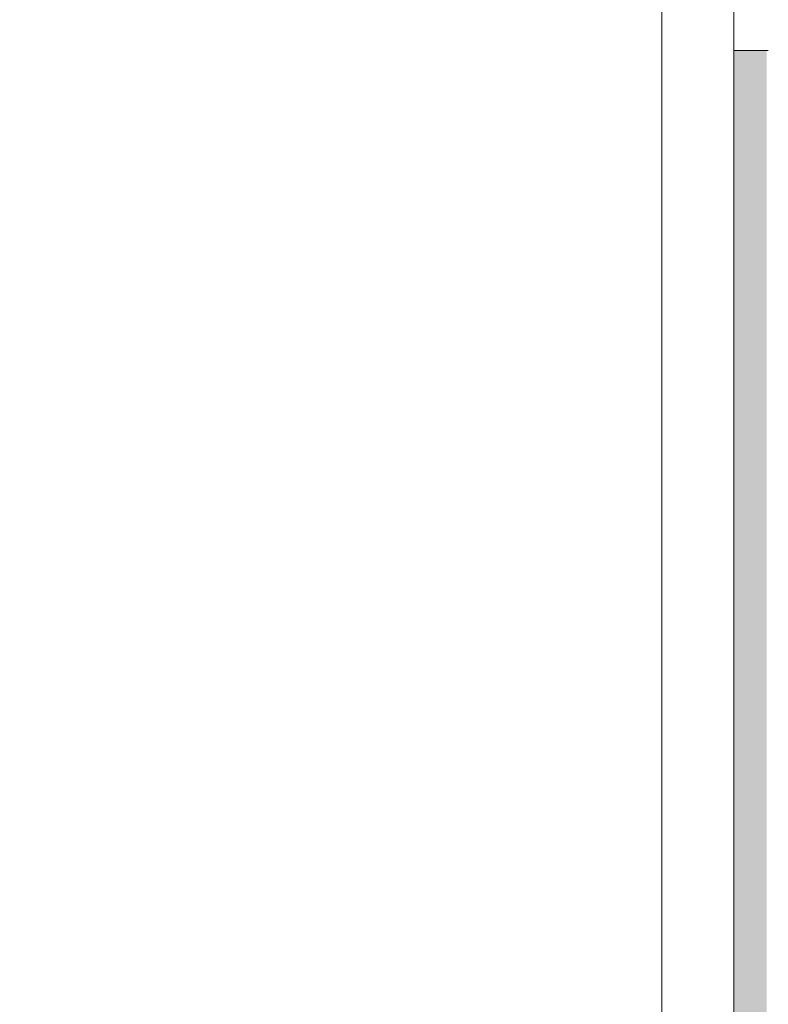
# Model space of a CAD drawing. Header units: millimetres. Extents: x 3625 to 171676, y -65096 to 217166.
# Tile 980 of 1056: x 101079 to 101392, y 16338 to 16749. Entities that reach past the tile are written whole.
import ezdxf

# ---------------------------------------------------------------- set-up
doc = ezdxf.new("R2010")
doc.units = ezdxf.units.MM
for name, color, linetype, lineweight in [('A-DETL-MBND', 5, 'Continuous', 18), ('A-FLOR-CASE', 3, 'Continuous', 18), ('A-GLAZ', 6, 'Continuous', 18)]:
    doc.layers.add(name, color=color, linetype=linetype, lineweight=lineweight)

# ---------------------------------------------------------------- blocks, each defined once
blk = doc.blocks.new('21_KA_muurafdekking rond terras vierde verdieping1 - 21_KA_muurafdekking rond terras vierde verdieping-8141211-Plotview plafond eerste Verdieping - 1 op 100')
at = {"layer": 'A-DETL-MBND'}
h = blk.add_hatch(color=256, dxfattribs=at)
h.paths.add_polyline_path([(54446.78, 2033.2), (54831.1, 2033.2), (54831.1, 16736.2), (54821.7, 16736.2), (54821.7, 15872.04), (54811.1, 15872.04), (54811.1, 15451.71), (54821.7, 15451.71), (54821.7, 14038.71), (54811.1, 14038.71), (54811.1, 13617.72), (54821.7, 13617.72), (54821.7, 12204.72), (54811.1, 12204.72), (54811.1, 11784.39), (54821.7, 11784.39), (54821.7, 10371.39), (54811.1, 10371.39), (54811.1, 9951.06), (54821.7, 9951.06), (54821.7, 8538.06), (54811.1, 8538.06), (54811.1, 8117.73), (54821.7, 8117.73), (54821.7, 6704.73), (54811.1, 6704.73), (54811.1, 6284.38), (54821.7, 6284.38), (54821.7, 4871.38), (54811.1, 4871.38), (54811.1, 4451.05), (54821.7, 4451.05), (54821.7, 3038.05), (54811.1, 3038.05), (54811.1, 2053.2), (53806.07, 2053.2), (53806.07, 2043.1), (52393.07, 2043.1), (52393.07, 2053.2), (51972.74, 2053.2), (51972.74, 2043.1), (50559.74, 2043.1), (50559.74, 2053.2), (50139.41, 2053.2), (50139.41, 2043.1), (48726.41, 2043.1), (48726.41, 2053.2), (48306.08, 2053.2), (48306.08, 2043.1), (46893.08, 2043.1), (46893.08, 2053.2), (46731.72, 2053.2), (46733.29, 2033.2), (54013.06, 2033.2)], flags=0)
h.paths.add_polyline_path([(44858.51, 2033.2), (44856.94, 2053.2), (44639.42, 2053.2), (44639.42, 2043.1), (43226.42, 2043.1), (43226.42, 2053.2), (42806.09, 2053.2), (42806.09, 2043.1), (41393.09, 2043.1), (41393.09, 2053.2), (40972.76, 2053.2), (40972.76, 2043.1), (39559.76, 2043.1), (39559.76, 2053.2), (39139.43, 2053.2), (39139.43, 2043.1), (37726.43, 2043.1), (37726.43, 2053.2), (36388.6, 2053.2), (36388.6, 2828.2), (36368.6, 2828.2), (36368.6, 2033.2), (44858.33, 2033.2)], flags=0)
blk.add_hatch(color=256, dxfattribs=at).paths.add_polyline_path([(54836.1, 2028.2), (54835.43, 16736.2), (54831.1, 16736.2), (54831.1, 2033.2), (54835.93, 2028.37)], flags=0)
for p, q in [((54831.1, 16736.2), (54821.7, 16736.2)), ((54836.1, 16736.2), (54831.1, 16736.2))]:
    blk.add_line(p, q, dxfattribs=at)
blk = doc.blocks.new('31_KA_Houten kozijn metselwerkgevel met draaiend deel verdieping - 31_KA_Houten kozijn metselwerkgevel met draaiend deel verdieping-12073447-Plotview plafond eerste Verdieping - 1 op 100')
at = {"layer": 'A-GLAZ'}
for p, q in [((-706.5, -180.1), (706.5, -180.1)), ((706.5, -210.1), (-706.5, -210.1))]:
    blk.add_line(p, q, dxfattribs=at)

msp = doc.modelspace()

# ---------------------------------------------------------------- block references
at = {"layer": 'A-FLOR-CASE'}
msp.add_blockref('21_KA_muurafdekking rond terras vierde verdieping1 - 21_KA_muurafdekking rond terras vierde verdieping-8141211-Plotview plafond eerste Verdieping - 1 op 100', (46555.44, 0), dxfattribs=at)
at = {"layer": 'A-GLAZ', "lineweight": 25, "rotation": 89.99999999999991}
msp.add_blockref('31_KA_Houten kozijn metselwerkgevel met draaiend deel verdieping - 31_KA_Houten kozijn metselwerkgevel met draaiend deel verdieping-12073447-Plotview plafond eerste Verdieping - 1 op 100', (101167.03, 16578.54), dxfattribs=at)

doc.saveas('drawing.dxf')
